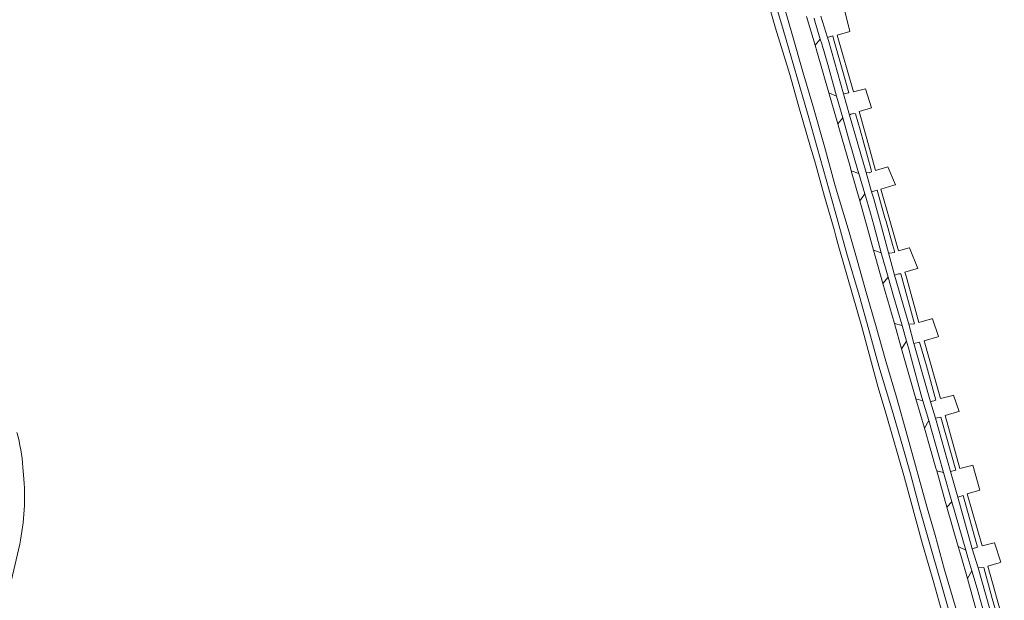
# Model space of a CAD drawing. Extents: x 145000 to 155000, y 457500 to 470000.
# Tile 378 of 548: x 148480 to 148772, y 466800 to 466973. Entities that reach past the tile are written whole.
import ezdxf

# ---------------------------------------------------------------- set-up
doc = ezdxf.new("R2010")
doc.units = 0
doc.header["$LTSCALE"] = 0.2
doc.header["$MEASUREMENT"] = 0
doc.layers.add('kant verharding', color=252, linetype='Continuous', lineweight=0)

msp = doc.modelspace()

# ---------------------------------------------------------------- linework, layer by layer
at = {"layer": 'kant verharding', "lineweight": 0}
for p, q in [((148716.27, 466965.51), (148713.65, 466974.01)), ((148715.9, 466973.51), (148716.16, 466972.64)), ((148716.16, 466972.64), (148717.76, 466967.24)), ((148719.91, 466967.81), (148717.92, 466974.1)), ((148726.53, 466969.59), (148722.74, 466968.5)), ((148716.27, 466965.51), (148717.76, 466967.24)), ((148717.76, 466967.24), (148718.17, 466965.85)), ((148720.17, 466966.9), (148719.91, 466967.81)), ((148724.68, 466951), (148720.17, 466966.9)), ((148722.74, 466968.5), (148727.61, 466951.58)), ((148716.78, 466963.71), (148716.27, 466965.51)), ((148720.35, 466951.29), (148716.78, 466963.71)), ((148727.61, 466951.58), (148731.18, 466952.54)), ((148732.98, 466946.81), (148731.18, 466952.54)), ((148720.35, 466951.29), (148722.6, 466950.34)), ((148722.99, 466942.06), (148720.35, 466951.29)), ((148722.6, 466950.34), (148724.43, 466943.86)), ((148726.49, 466944.68), (148724.68, 466951)), ((148729.35, 466945.75), (148732.98, 466946.81)), ((148722.99, 466942.06), (148724.43, 466943.86)), ((148731.4, 466927.62), (148726.49, 466944.68)), ((148723.29, 466940.99), (148722.99, 466942.06)), ((148726.6, 466929.37), (148723.29, 466940.99)), ((148726.95, 466928.13), (148726.6, 466929.37)), ((148737.82, 466929.25), (148734.22, 466928.22)), ((148726.95, 466928.13), (148729.21, 466927.35)), ((148729.49, 466919.19), (148726.95, 466928.13)), ((148728.95, 466928.24), (148729.21, 466927.35)), ((148729.21, 466927.35), (148731.01, 466921.24)), ((148732.95, 466921.83), (148731.4, 466927.62)), ((148735.8, 466922.67), (148739.59, 466923.81)), ((148738.45, 466913.33), (148735.8, 466922.67)), ((148729.49, 466919.19), (148731.01, 466921.24)), ((148731.68, 466911.38), (148729.49, 466919.19)), ((148733.61, 466904.52), (148731.68, 466911.38)), ((148733.66, 466911.95), (148735.9, 466903.68)), ((148738.04, 466903.67), (148735.63, 466912.52)), ((148741, 466904.33), (148738.45, 466913.33)), ((148744.17, 466905.18), (148741, 466904.33)), ((148733.61, 466904.52), (148735.9, 466903.68)), ((148736.39, 466894.58), (148733.61, 466904.52)), ((148735.9, 466903.68), (148737.94, 466896.41)), ((148739.88, 466897.07), (148738.04, 466903.67)), ((148736.39, 466894.58), (148737.94, 466896.41)), ((148744.13, 466882.45), (148739.88, 466897.07)), ((148746.27, 466898.92), (148742.9, 466897.98)), ((148739.82, 466882.67), (148736.39, 466894.58)), ((148741.96, 466875.11), (148739.82, 466882.67)), ((148739.82, 466882.67), (148742.08, 466882.11)), ((148742.08, 466882.11), (148743.4, 466877.43)), ((148745.61, 466876.67), (148744.13, 466882.45)), ((148747.08, 466882.97), (148750.83, 466884.02)), ((148748.63, 466877.54), (148752.75, 466878.73)), ((148743.4, 466877.43), (148741.96, 466875.11)), ((148743.4, 466877.43), (148743.96, 466875.41)), ((148750.56, 466859.4), (148745.61, 466876.67)), ((148753.47, 466860.3), (148748.63, 466877.54)), ((148742.55, 466873.08), (148741.96, 466875.11)), ((148746.22, 466860.27), (148742.55, 466873.08)), ((148757.23, 466861.29), (148753.47, 466860.3)), ((148748.75, 466851.5), (148746.22, 466860.27)), ((148746.22, 466860.27), (148748.29, 466859.69)), ((148748.29, 466859.69), (148750.01, 466853.84)), ((148751.98, 466854.52), (148750.56, 466859.4)), ((148754.88, 466855.27), (148758.61, 466856.34)), ((148759.27, 466839.5), (148754.88, 466855.27)), ((148750.01, 466853.84), (148748.75, 466851.5)), ((148756.51, 466838.64), (148751.98, 466854.52)), ((148752.16, 466839.64), (148748.75, 466851.5)), ((148762.83, 466840.43), (148759.27, 466839.5)), ((148480.81, 466837.6), (148480.61, 466839.85)), ((148752.41, 466838.78), (148752.16, 466839.64)), ((148755.35, 466828.03), (148752.41, 466838.78)), ((148752.41, 466838.78), (148754.38, 466838.35)), ((148754.38, 466838.35), (148756.88, 466829.63)), ((148758.68, 466831.02), (148756.51, 466838.64)), ((148761.43, 466831.94), (148765.19, 466833.04)), ((148765.92, 466816.46), (148761.43, 466831.94)), ((148756.88, 466829.63), (148755.35, 466828.03)), ((148756.88, 466829.63), (148761, 466815.26)), ((148762.96, 466815.62), (148758.68, 466831.02)), ((148758.79, 466816.29), (148755.35, 466828.03)), ((148769.45, 466817.42), (148765.92, 466816.46)), ((148476.11, 466801.68), (148479.64, 466816.96)), ((148761, 466815.26), (148758.79, 466816.29)), ((148764.72, 466809.95), (148762.96, 466815.62)), ((148767.6, 466810.49), (148771.01, 466811.48)), ((148762.81, 466809.1), (148761.5, 466806.82)), ((148769.67, 466792.49), (148764.72, 466809.95)), ((148772.49, 466793.16), (148767.6, 466810.49)), ((148765.25, 466793.51), (148761.5, 466806.82))]:
    msp.add_line(p, q, dxfattribs=at)
at = {"layer": 'kant verharding', "lineweight": 0, "flags": 128}
for points in [[(148668.75, 467099.33), (148673.24, 467085.54), (148679.5, 467065.62), (148682.27, 467056.36), (148691.91, 467021.55), (148698.05, 467000), (148703.31, 466981.58), (148706.76, 466970.12), (148714.13, 466944.6), (148722.21, 466915.99), (148724.08, 466909.18)], [(148726.3, 466909.82), (148722.2, 466923.6), (148718.97, 466935.35), (148715.53, 466947.56), (148712.53, 466957.58), (148709.49, 466968.32), (148700.35, 467000), (148691.88, 467029.56), (148684.4, 467056.64), (148671.84, 467095.5), (148670.7, 467098.79)], [(148669.96, 467089.07), (148671.47, 467084.61), (148678.72, 467060.71), (148684.45, 467040.77), (148695.92, 467000), (148698.43, 466991.8), (148704.47, 466970.56), (148708.71, 466956.79), (148711.42, 466947.13), (148714.84, 466935.18), (148716.05, 466931.27), (148719.04, 466920.46), (148721.85, 466910.64), (148722.36, 466908.68)], [(148726.53, 466969.59), (148726.59, 466969.61), (148724.98, 466975.95), (148724.74, 466975.88)], [(148719.91, 466967.81), (148721.47, 466968.26), (148721.73, 466967.33)], [(148721.73, 466967.33), (148724.23, 466958.34), (148726.26, 466951.32), (148724.68, 466951)], [(148718.17, 466965.85), (148719.97, 466959.77), (148722.6, 466950.34)], [(148724.43, 466943.86), (148726.15, 466937.8), (148728.95, 466928.24)], [(148726.49, 466944.68), (148726.87, 466944.98), (148727.65, 466945.19), (148728.2, 466945.1), (148729.6, 466940.32), (148732.94, 466928.42), (148732.96, 466927.77), (148732.27, 466927.48), (148731.4, 466927.62)], [(148734.22, 466928.22), (148732.05, 466935.82), (148729.35, 466945.75)], [(148739.59, 466923.81), (148740.09, 466923.96), (148737.84, 466929.26), (148737.82, 466929.25)], [(148731.01, 466921.24), (148732.69, 466915.53), (148733.66, 466911.95)], [(148732.95, 466921.83), (148734.66, 466922.35), (148737, 466914.15), (148737.31, 466913.01)], [(148735.63, 466912.52), (148733.64, 466919.79), (148732.95, 466921.83)], [(148737.31, 466913.01), (148739.19, 466906.22), (148739.85, 466904.16), (148739.82, 466903.83), (148739.14, 466903.65), (148738.49, 466903.56), (148738.04, 466903.67)], [(148722.36, 466908.68), (148723.23, 466905.38), (148725.86, 466896.45), (148730.08, 466881.63), (148732.74, 466872.09), (148734.99, 466863.61), (148737.55, 466854.98), (148742.79, 466836.73), (148748.12, 466816.98), (148751.5, 466805.48), (148754.55, 466794.81), (148755.72, 466790.49)], [(148724.08, 466909.18), (148725.67, 466903.39), (148729.34, 466891.05), (148732.24, 466880.76), (148735.18, 466869.94), (148739.01, 466857.18), (148742.27, 466845.98), (148744.56, 466837.9), (148747.38, 466827.44), (148756.58, 466795.2), (148758.05, 466789.55)], [(148760.16, 466790.65), (148757.92, 466798.66), (148754.7, 466809.38), (148751.92, 466819.69), (148749.51, 466827.8), (148743.7, 466849.03), (148740.42, 466860.71), (148737.23, 466871.43), (148734.36, 466881.7), (148731.5, 466891.64), (148728.77, 466901.5), (148726.3, 466909.82)], [(148746.27, 466898.92), (148746.79, 466899.07), (148744.25, 466905.2), (148744.17, 466905.18)], [(148737.94, 466896.41), (148739.52, 466890.82), (148742.08, 466882.11)], [(148739.88, 466897.07), (148741.01, 466897.4), (148741.69, 466897.44), (148745.81, 466882.52), (148744.13, 466882.45)], [(148742.9, 466897.98), (148743.28, 466896.71), (148747.08, 466882.97)], [(148752.75, 466878.73), (148752.91, 466878.78), (148751.13, 466884.1), (148750.83, 466884.02)], [(148745.61, 466876.67), (148747.27, 466877.14), (148749.32, 466870.07), (148752.12, 466859.88), (148750.56, 466859.4)], [(148743.96, 466875.41), (148744.9, 466872.05), (148747.79, 466861.38), (148748.29, 466859.69)], [(148758.61, 466856.34), (148759.03, 466856.46), (148757.34, 466861.32), (148757.23, 466861.29)], [(148750.01, 466853.84), (148753.08, 466842.86), (148754.38, 466838.35)], [(148751.98, 466854.52), (148753.61, 466854.84), (148758.09, 466838.99), (148756.51, 466838.64)], [(148765.19, 466833.04), (148765.26, 466833.06), (148763.16, 466840.51), (148762.83, 466840.43)], [(148758.68, 466831.02), (148760.24, 466831.44), (148764.55, 466816.06), (148762.96, 466815.62)], [(148771.01, 466811.48), (148771.49, 466811.62), (148769.54, 466817.44), (148769.45, 466817.42)], [(148761.5, 466806.82), (148759.64, 466813.37), (148758.79, 466816.29)], [(148762.81, 466809.1), (148761.63, 466813.08), (148761, 466815.26)], [(148767.43, 466793.14), (148764.39, 466803.8), (148762.81, 466809.1)], [(148764.72, 466809.95), (148766.45, 466810.07), (148768.89, 466800.79), (148771.23, 466792.73), (148769.67, 466792.49)]]:
    msp.add_lwpolyline(points, dxfattribs=at)
at = {"layer": 'kant verharding', "lineweight": 0}
for centre, radius, start, end in [((148426.22, 466835.72), 54.55, 4.3453, 15.4003), ((148410.16, 466831.26), 70.93, 348.365, 5.1241)]:
    msp.add_arc(centre, radius, start, end, dxfattribs=at)

doc.saveas('drawing.dxf')
